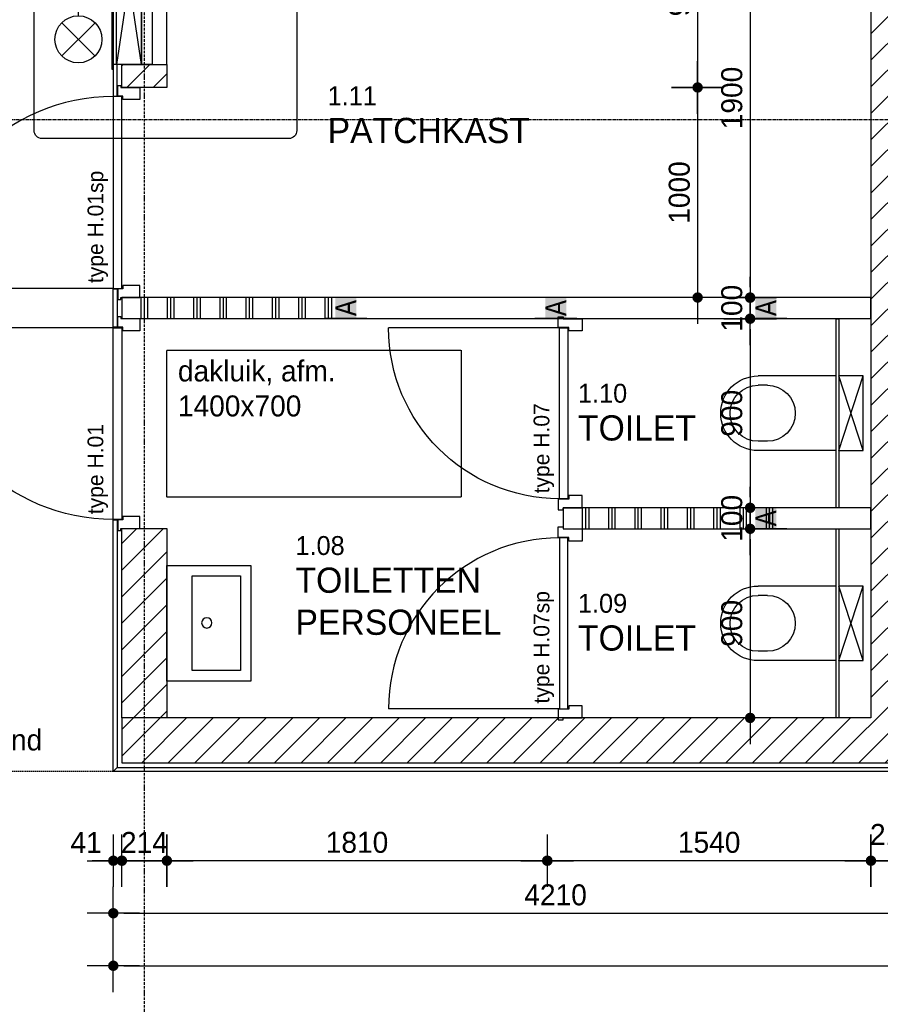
# Model space of a CAD drawing. Header units: millimetres. Extents: x -297000 to 504135, y -166520 to 252050.
# Tile 375 of 416: x 76982 to 81078, y 15654 to 20341. Entities that reach past the tile are written whole.
import ezdxf
from ezdxf.lldxf.tags import DXFTag

# ---------------------------------------------------------------- set-up
doc = ezdxf.new("R2010")
doc.units = ezdxf.units.MM
doc.header["$MEASUREMENT"] = 0
for name, pattern in [('ACAD_ISO10W100', [18, 12, -3, 0, -3]), ('CENTER', [50.8, 31.75, -6.35, 6.35, -6.35]), ('HIDDEN', [0.375, 0.25, -0.125]), ('HIDDEN2', [4.7625, 3.175, -1.5875])]:
    doc.linetypes.add(name, pattern=pattern)
doc.layers.get('Defpoints').update_dxf_attribs({"color": 6})
for name, color, linetype in [('010_D0050_D', 1, 'Continuous'), ('010_T0050_T', 4, 'Continuous'), ('010_T0100_T', 4, 'Continuous'), ('040_AXPRI_B', 9, 'CENTER'), ('068_HATCH_H', 8, 'Continuous'), ('080_SYMB_DETAIL', 4, 'Continuous'), ('080_SYMBO_G', 1, 'Continuous'), ('210_WALEX_E', 2, 'Continuous'), ('210_WALEX_G', 2, 'Continuous'), ('220_WALIN_E', 1, 'Continuous'), ('220_WALIN_G', 1, 'Continuous'), ('320_DOORS_E', 8, 'Continuous'), ('320_DOORS_G', 2, 'Continuous'), ('410_WAFEX_G', 1, 'Continuous'), ('420_WAFIN_G', 1, 'Continuous'), ('470_ROOF_G', 4, 'Continuous'), ('520_DRAIN_E', 8, 'Continuous'), ('740_SANIT_G', 1, 'Continuous')]:
    doc.layers.add(name, color=color, linetype=linetype)
doc.styles.add('VMX 1 SMALL 0', font='unvr55w.TTF', dxfattribs={"height": 1})
doc.styles.add('VMX 1 SMALL 100', font='unvr55w.TTF', dxfattribs={"height": 100})
doc.styles.add('VMX 2 MEDIUM 50', font='unvr55w.TTF', dxfattribs={"height": 100})
tags = doc.linetypes.add('Xref BG$0$SMALL', pattern=[0.19, 0.125, -0.065]).pattern_tags.tags
tags[6:7] = [DXFTag(74, 4), DXFTag(75, 0), DXFTag(340, '0'), DXFTag(46, 1.0), DXFTag(50, 0.0), DXFTag(44, 0.0), DXFTag(45, 0.0)]
tags[4:5] = [DXFTag(74, 4), DXFTag(75, 0), DXFTag(340, '0'), DXFTag(46, 1.0), DXFTag(50, 0.0), DXFTag(44, 0.0), DXFTag(45, 0.0)]
doc.dimstyles.new('1_25', dxfattribs={"dimscale": 25, "dimtxt": 3.5, "dimasz": 3.5, "dimexe": 1.25, "dimexo": 0.625, "dimgap": 1, "dimtad": 1, "dimdec": 0, "dimdsep": 46, "dimtxsty": 'Standard', "dimcen": 2.5, "dimclrd": 256, "dimclre": 256, "dimclrt": 10, "dimadec": 0, "dimazin": 0, "dimtfac": 1, "dimtdec": 0, "dimtmove": 0, "dimatfit": 3, "dimfxl": 0, "dimtvp": 1, "dimtolj": 1, "dimtzin": 0, "dimlwd": -1, "dimlwe": -1, "dimarcsym": 0})
doc.dimstyles.new('VMX 50', dxfattribs={"dimscale": 50, "dimtxt": 1, "dimasz": 1, "dimexe": 2, "dimexo": 2, "dimgap": 0.7, "dimtad": 1, "dimdec": 0, "dimdsep": 46, "dimtxsty": 'VMX 2 MEDIUM 50', "dimblk1": 'VMX-DIM-ARROW', "dimblk2": 'VMX-DIM-ARROW', "dimsah": 1, "dimcen": 1, "dimdle": 2, "dimse1": 1, "dimse2": 1, "dimclrd": 256, "dimclre": 256, "dimclrt": 256, "dimadec": 0, "dimazin": 0, "dimtm": 1e-09, "dimtfac": 1, "dimtdec": 0, "dimtmove": 2, "dimatfit": 2, "dimldrblk": 'VMX-DIM-ARROW', "dimfxl": 0, "dimtolj": 2, "dimlwd": -1, "dimarcsym": 0})

# ---------------------------------------------------------------- blocks, each defined once
blk = doc.blocks.new('VMX-DIM-ARROW')
h = blk.add_hatch(color=256)
edge = h.paths.add_edge_path()
edge.add_arc((0, 0), 0.5, 0, 360)
for p, q in [((0, 2.5), (0, -2.5)), ((-2.5, 0), (2.5, 0))]:
    blk.add_line(p, q)
blk = doc.blocks.new('*D325')
at = {"layer": '010_D0050_D'}
blk.add_line((77476, 21675), (86804, 21675), dxfattribs=at)
at = {"layer": 'Defpoints', "color": 0}
for p in [(86854, 21675), (77426, 21173), (86854, 19482)]:
    blk.add_point(p, dxfattribs=at)
at = {"layer": '010_D0050_D', "xscale": 50, "yscale": 50, "zscale": 50, "rotation": 180}
blk.add_blockref('VMX-DIM-ARROW', (77426, 21675), dxfattribs=at)
at = {"layer": '010_D0050_D', "xscale": 50, "yscale": 50, "zscale": 50}
blk.add_blockref('VMX-DIM-ARROW', (86854, 21675), dxfattribs=at)
at = {"layer": '010_D0050_D', "insert": (82140, 21761.9), "char_height": 100, "attachment_point": 5, "style": 'VMX 2 MEDIUM 50'}
blk.add_mtext('\\A2;9428', dxfattribs=at)
blk = doc.blocks.new('*D368')
at = {"layer": '010_D0050_D'}
blk.add_line((79828, 12072.2), (86848, 12072.2), dxfattribs=at)
at = {"layer": 'Defpoints', "color": 0}
for p in [(86898, 16762), (79778, 12952), (86898, 12072.2)]:
    blk.add_point(p, dxfattribs=at)
at = {"layer": '010_D0050_D', "xscale": 50, "yscale": 50, "zscale": 50, "rotation": 180}
blk.add_blockref('VMX-DIM-ARROW', (79778, 12072.2), dxfattribs=at)
at = {"layer": '010_D0050_D', "xscale": 50, "yscale": 50, "zscale": 50}
blk.add_blockref('VMX-DIM-ARROW', (86898, 12072.2), dxfattribs=at)
at = {"layer": '010_D0050_D', "insert": (83338, 12159.1), "char_height": 100, "attachment_point": 5, "style": 'VMX 2 MEDIUM 50'}
blk.add_mtext('\\A2;7120', dxfattribs=at)
blk = doc.blocks.new('*D430')
at = {"layer": '010_D0050_D'}
blk.add_line((77477, 16087), (81587, 16087), dxfattribs=at)
at = {"layer": 'Defpoints', "color": 0}
for p in [(81637, 16762), (77427, 16587), (81637, 16087)]:
    blk.add_point(p, dxfattribs=at)
at = {"layer": '010_D0050_D', "xscale": 50, "yscale": 50, "zscale": 50, "rotation": 180}
blk.add_blockref('VMX-DIM-ARROW', (77427, 16087), dxfattribs=at)
at = {"layer": '010_D0050_D', "xscale": 50, "yscale": 50, "zscale": 50}
blk.add_blockref('VMX-DIM-ARROW', (81637, 16087), dxfattribs=at)
at = {"layer": '010_D0050_D', "insert": (79532, 16173.9), "char_height": 100, "attachment_point": 5, "style": 'VMX 2 MEDIUM 50'}
blk.add_mtext('\\A2;4210', dxfattribs=at)
blk = doc.blocks.new('*D433')
at = {"layer": '010_D0050_D'}
blk.add_line((77477, 15837), (86847, 15837), dxfattribs=at)
at = {"layer": 'Defpoints', "color": 0}
for p in [(77427, 16542), (86897, 16542), (86897, 15837)]:
    blk.add_point(p, dxfattribs=at)
at = {"layer": '010_D0050_D', "xscale": 50, "yscale": 50, "zscale": 50, "rotation": 180}
blk.add_blockref('VMX-DIM-ARROW', (77427, 15837), dxfattribs=at)
at = {"layer": '010_D0050_D', "xscale": 50, "yscale": 50, "zscale": 50}
blk.add_blockref('VMX-DIM-ARROW', (86897, 15837), dxfattribs=at)
at = {"layer": '010_D0050_D', "insert": (82162, 15923.9), "char_height": 100, "attachment_point": 5, "style": 'VMX 2 MEDIUM 50'}
blk.add_mtext('\\A2;9470', dxfattribs=at)
blk = doc.blocks.new('*D434')
at = {"layer": '010_D0050_D'}
blk.add_line((77518, 16337), (77632, 16337), dxfattribs=at)
at = {"layer": 'Defpoints', "color": 0}
for p in [(77468, 16587), (77682, 16587), (77682, 16337)]:
    blk.add_point(p, dxfattribs=at)
at = {"layer": '010_D0050_D', "xscale": 50, "yscale": 50, "zscale": 50, "rotation": 180}
blk.add_blockref('VMX-DIM-ARROW', (77468, 16337), dxfattribs=at)
at = {"layer": '010_D0050_D', "xscale": 50, "yscale": 50, "zscale": 50}
blk.add_blockref('VMX-DIM-ARROW', (77682, 16337), dxfattribs=at)
at = {"layer": '010_D0050_D', "insert": (77575, 16423.9), "char_height": 100, "attachment_point": 5, "style": 'VMX 2 MEDIUM 50'}
blk.add_mtext('\\A2;214', dxfattribs=at)
blk = doc.blocks.new('*D448')
at = {"layer": '010_D0050_D'}
for p, q in [((77377, 16337), (77327, 16337)), ((77468, 16337), (77427, 16337)), ((77518, 16337), (77568, 16337))]:
    blk.add_line(p, q, dxfattribs=at)
at = {"layer": 'Defpoints', "color": 0}
for p in [(77427, 16337), (77427, 15657), (77468, 15657)]:
    blk.add_point(p, dxfattribs=at)
at = {"layer": '010_D0050_D', "xscale": 50, "yscale": 50, "zscale": 50}
blk.add_blockref('VMX-DIM-ARROW', (77427, 16337), dxfattribs=at)
at = {"layer": '010_D0050_D', "xscale": 50, "yscale": 50, "zscale": 50, "rotation": 180}
blk.add_blockref('VMX-DIM-ARROW', (77468, 16337), dxfattribs=at)
at = {"layer": '010_D0050_D', "insert": (77297.5, 16423.9), "char_height": 100, "attachment_point": 5, "style": 'VMX 2 MEDIUM 50'}
blk.add_mtext('\\A2;41', dxfattribs=at)
blk = doc.blocks.new('*D449')
at = {"layer": '010_D0050_D'}
blk.add_line((81197, 16337), (81083, 16337), dxfattribs=at)
at = {"layer": 'Defpoints', "color": 0}
for p in [(81033, 17017), (81247, 17017), (81033, 16337)]:
    blk.add_point(p, dxfattribs=at)
at = {"layer": '010_D0050_D', "xscale": 50, "yscale": 50, "zscale": 50, "rotation": 180}
blk.add_blockref('VMX-DIM-ARROW', (81033, 16337), dxfattribs=at)
at = {"layer": '010_D0050_D', "xscale": 50, "yscale": 50, "zscale": 50}
blk.add_blockref('VMX-DIM-ARROW', (81247, 16337), dxfattribs=at)
at = {"layer": '010_D0050_D', "insert": (81140, 16462), "char_height": 100, "attachment_point": 5, "style": 'VMX 2 MEDIUM 50'}
blk.add_mtext('\\A2;214', dxfattribs=at)
blk = doc.blocks.new('*D450')
at = {"layer": '010_D0050_D'}
blk.add_line((80983, 16337), (79543, 16337), dxfattribs=at)
at = {"layer": 'Defpoints', "color": 0}
for p in [(79493, 17967), (81033, 17017), (79493, 16337)]:
    blk.add_point(p, dxfattribs=at)
at = {"layer": '010_D0050_D', "xscale": 50, "yscale": 50, "zscale": 50, "rotation": 180}
blk.add_blockref('VMX-DIM-ARROW', (79493, 16337), dxfattribs=at)
at = {"layer": '010_D0050_D', "xscale": 50, "yscale": 50, "zscale": 50}
blk.add_blockref('VMX-DIM-ARROW', (81033, 16337), dxfattribs=at)
at = {"layer": '010_D0050_D', "insert": (80263, 16423.9), "char_height": 100, "attachment_point": 5, "style": 'VMX 2 MEDIUM 50'}
blk.add_mtext('\\A2;1540', dxfattribs=at)
blk = doc.blocks.new('*D451')
at = {"layer": '010_D0050_D'}
blk.add_line((79442, 16337), (77732, 16337), dxfattribs=at)
at = {"layer": 'Defpoints', "color": 0}
for p in [(79492, 17967), (77682, 17918), (77682, 16337)]:
    blk.add_point(p, dxfattribs=at)
at = {"layer": '010_D0050_D', "xscale": 50, "yscale": 50, "zscale": 50, "rotation": 180}
blk.add_blockref('VMX-DIM-ARROW', (77682, 16337), dxfattribs=at)
at = {"layer": '010_D0050_D', "xscale": 50, "yscale": 50, "zscale": 50}
blk.add_blockref('VMX-DIM-ARROW', (79492, 16337), dxfattribs=at)
at = {"layer": '010_D0050_D', "insert": (78587, 16423.9), "char_height": 100, "attachment_point": 5, "style": 'VMX 2 MEDIUM 50'}
blk.add_mtext('\\A2;1810', dxfattribs=at)
blk = doc.blocks.new('*D455')
at = {"layer": '010_D0050_D'}
for p, q in [((80458, 19067), (80458, 19117)), ((80458, 19017), (80458, 18917)), ((80458, 18867), (80458, 18817))]:
    blk.add_line(p, q, dxfattribs=at)
at = {"layer": 'Defpoints', "color": 0}
for p in [(78666, 19017), (78666, 18917), (80458, 18917)]:
    blk.add_point(p, dxfattribs=at)
at = {"layer": '010_D0050_D', "xscale": 50, "yscale": 50, "zscale": 50}
for p, rotation in [((80458, 19017), 270), ((80458, 18917), 90)]:
    blk.add_blockref('VMX-DIM-ARROW', p, dxfattribs=dict(at, rotation=rotation))
at = {"layer": '010_D0050_D', "insert": (80371.1, 18967), "char_height": 100, "attachment_point": 5, "rotation": 90, "style": 'VMX 2 MEDIUM 50'}
blk.add_mtext('\\A2;100', dxfattribs=at)
blk = doc.blocks.new('*D456')
at = {"layer": '010_D0050_D'}
blk.add_line((80458, 18867), (80458, 18067), dxfattribs=at)
at = {"layer": 'Defpoints', "color": 0}
for p in [(78666, 18917), (78666, 18017), (80458, 18017)]:
    blk.add_point(p, dxfattribs=at)
at = {"layer": '010_D0050_D', "xscale": 50, "yscale": 50, "zscale": 50}
for p, rotation in [((80458, 18917), 90), ((80458, 18017), 270)]:
    blk.add_blockref('VMX-DIM-ARROW', p, dxfattribs=dict(at, rotation=rotation))
at = {"layer": '010_D0050_D', "insert": (80371.1, 18467), "char_height": 100, "attachment_point": 5, "rotation": 90, "style": 'VMX 2 MEDIUM 50'}
blk.add_mtext('\\A2;900', dxfattribs=at)
blk = doc.blocks.new('*D457')
at = {"layer": '010_D0050_D'}
for p, q in [((80458, 18067), (80458, 18117)), ((80458, 18017), (80458, 17917)), ((80458, 17867), (80458, 17817))]:
    blk.add_line(p, q, dxfattribs=at)
at = {"layer": 'Defpoints', "color": 0}
for p in [(78666, 18017), (78666, 17917), (80458, 17917)]:
    blk.add_point(p, dxfattribs=at)
at = {"layer": '010_D0050_D', "xscale": 50, "yscale": 50, "zscale": 50}
for p, rotation in [((80458, 18017), 270), ((80458, 17917), 90)]:
    blk.add_blockref('VMX-DIM-ARROW', p, dxfattribs=dict(at, rotation=rotation))
at = {"layer": '010_D0050_D', "insert": (80371.1, 17967), "char_height": 100, "attachment_point": 5, "rotation": 90, "style": 'VMX 2 MEDIUM 50'}
blk.add_mtext('\\A2;100', dxfattribs=at)
blk = doc.blocks.new('*D458')
at = {"layer": '010_D0050_D'}
blk.add_line((80458, 17867), (80458, 17067), dxfattribs=at)
at = {"layer": 'Defpoints', "color": 0}
for p in [(78666, 17917), (78666, 17017), (80458, 17017)]:
    blk.add_point(p, dxfattribs=at)
at = {"layer": '010_D0050_D', "xscale": 50, "yscale": 50, "zscale": 50}
for p, rotation in [((80458, 17917), 90), ((80458, 17017), 270)]:
    blk.add_blockref('VMX-DIM-ARROW', p, dxfattribs=dict(at, rotation=rotation))
at = {"layer": '010_D0050_D', "insert": (80371.1, 17467), "char_height": 100, "attachment_point": 5, "rotation": 90, "style": 'VMX 2 MEDIUM 50'}
blk.add_mtext('\\A2;900', dxfattribs=at)
blk = doc.blocks.new('*D459')
at = {"layer": '010_D0050_D'}
blk.add_line((80458, 20868), (80458, 19068), dxfattribs=at)
at = {"layer": 'Defpoints', "color": 0}
for p in [(77882, 20918), (77882, 19018), (80458, 19018)]:
    blk.add_point(p, dxfattribs=at)
at = {"layer": '010_D0050_D', "xscale": 50, "yscale": 50, "zscale": 50}
for p, rotation in [((80458, 20918), 90), ((80458, 19018), 270)]:
    blk.add_blockref('VMX-DIM-ARROW', p, dxfattribs=dict(at, rotation=rotation))
at = {"layer": '010_D0050_D', "insert": (80371.1, 19968), "char_height": 100, "attachment_point": 5, "rotation": 90, "style": 'VMX 2 MEDIUM 50'}
blk.add_mtext('\\A2;1900', dxfattribs=at)
blk = doc.blocks.new('*D460')
at = {"layer": '010_D0050_D'}
blk.add_line((80208, 20868), (80208, 20068), dxfattribs=at)
at = {"layer": 'Defpoints', "color": 0}
for p in [(77632, 20918), (77632, 20018), (80208, 20018)]:
    blk.add_point(p, dxfattribs=at)
at = {"layer": '010_D0050_D', "xscale": 50, "yscale": 50, "zscale": 50}
for p, rotation in [((80208, 20918), 90), ((80208, 20018), 270)]:
    blk.add_blockref('VMX-DIM-ARROW', p, dxfattribs=dict(at, rotation=rotation))
at = {"layer": '010_D0050_D', "insert": (80121.1, 20468), "char_height": 100, "attachment_point": 5, "rotation": 90, "style": 'VMX 2 MEDIUM 50'}
blk.add_mtext('\\A2;900', dxfattribs=at)
blk = doc.blocks.new('*D461')
at = {"layer": '010_D0050_D'}
blk.add_line((80208, 19968), (80208, 19068), dxfattribs=at)
at = {"layer": 'Defpoints', "color": 0}
for p in [(77632, 20018), (77882, 19018), (80208, 19018)]:
    blk.add_point(p, dxfattribs=at)
at = {"layer": '010_D0050_D', "xscale": 50, "yscale": 50, "zscale": 50}
for p, rotation in [((80208, 20018), 90), ((80208, 19018), 270)]:
    blk.add_blockref('VMX-DIM-ARROW', p, dxfattribs=dict(at, rotation=rotation))
at = {"layer": '010_D0050_D', "insert": (80121.1, 19518), "char_height": 100, "attachment_point": 5, "rotation": 90, "style": 'VMX 2 MEDIUM 50'}
blk.add_mtext('\\A2;1000', dxfattribs=at)
blk = doc.blocks.new('GRID01')
at = {"layer": '040_AXPRI_B', "linetype": 'ACAD_ISO10W100'}
blk.add_line((-17400, -3742), (-17400, 26942), dxfattribs=at)
blk = doc.blocks.new('DEUR1000_hpl finish')
at = {"layer": '320_DOORS_E'}
blk.add_arc((52.5, 126), 913, 0, 90, dxfattribs=at)
at = {"layer": '320_DOORS_G'}
blk.add_lwpolyline([(52.5, 126), (52.5, 1039)], dxfattribs=at)
for points in [[(9, 0), (67, 0), (67, 81), (50, 81), (50, 104), (0, 104), (0, 90), (9, 90), (9, 0)], [(52.5, 126), (52.5, 86), (965.5, 86), (965.5, 126)], [(1009, 0), (951, 0), (951, 81), (968, 81), (968, 104), (1018, 104), (1018, 90), (1009, 90), (1009, 0)]]:
    blk.add_lwpolyline(points, close=True, dxfattribs=at)
blk = doc.blocks.new('*D942')
at = {"layer": 'Defpoints'}
for p, q in [((-595.6, 1673.5), (-897.4, 1673.5)), ((-866.2, 1586), (-866.2, 360.5)), ((-216.2, 273), (-897.4, 273))]:
    blk.add_line(p, q, dxfattribs=at)
at = {"layer": 'Defpoints', "color": 0}
for p in [(-580, 1673.5), (-866.2, 273), (-200.5, 273)]:
    blk.add_point(p, dxfattribs=at)
at = {"layer": 'Defpoints'}
for points in [[(-880.7, 1586), (-851.6, 1586), (-866.2, 1673.5)], [(-880.7, 360.5), (-851.6, 360.5), (-866.2, 273)]]:
    blk.add_solid(points, dxfattribs=at)
at = {"layer": 'Defpoints', "color": 10, "insert": (-934.9, 1004), "char_height": 87.5, "attachment_point": 5, "rotation": 90}
blk.add_mtext('\\A1;1400', dxfattribs=at)
blk = doc.blocks.new('*D943')
at = {"layer": 'Defpoints'}
for p, q in [((-1130, 1009.1), (-1130, 1219.7)), ((-30, 1009.1), (-30, 1219.7)), ((-1042.5, 1188.4), (-117.5, 1188.4))]:
    blk.add_line(p, q, dxfattribs=at)
at = {"layer": 'Defpoints', "color": 0}
for p in [(-30, 1188.4), (-1130, 993.5), (-30, 993.5)]:
    blk.add_point(p, dxfattribs=at)
at = {"layer": 'Defpoints'}
for points in [[(-1042.5, 1203), (-1042.5, 1173.8), (-1130, 1188.4)], [(-117.5, 1203), (-117.5, 1173.8), (-30, 1188.4)]]:
    blk.add_solid(points, dxfattribs=at)
at = {"layer": 'Defpoints', "color": 10, "insert": (-580, 1257.2), "char_height": 87.5, "attachment_point": 5}
blk.add_mtext('\\A1;1100', dxfattribs=at)
blk = doc.blocks.new('*U1220')
at = {"layer": '068_HATCH_H'}
h = blk.add_hatch(dxfattribs=at)
h.set_pattern_fill('PLAST', color=256, scale=500, angle=180, style=0)
h.set_pattern_definition([(180, (0, 2565), (-2e-14, -125), []), (180, (-2e-15, 2549.38), (-2e-14, -125), []), (180, (-4e-15, 2533.75), (-2e-14, -125), [])])
h.paths.add_polyline_path([(0, 2565), (100, 2565), (100, 3565), (0, 3565)])
at = {"layer": '220_WALIN_G', "ltscale": 10}
for p, q in [((0, 2400), (0, 2600)), ((100, 2400), (100, 2600)), ((0, 1400), (0, 1600)), ((100, 1400), (100, 1600)), ((0, 400), (0, 600)), ((100, 400), (100, 600))]:
    blk.add_line(p, q, dxfattribs=at)
blk.add_lwpolyline([(0, 0), (100, 0), (100, 3565), (0, 3565)], close=True, dxfattribs=at)
at = {"layer": '220_WALIN_E', "ltscale": 10, "char_height": 100, "width": 100, "attachment_point": 5, "style": 'VMX 1 SMALL 100', "bg_fill": 1, "box_fill_scale": 1, "bg_fill_color": 255, "bg_fill_transparency": 0}
for insert in [(50, 2500), (50, 1500), (50, 500)]:
    blk.add_mtext('{\\fUnivers Condensed|b0|i0|c0|p34;A}', dxfattribs=dict(at, insert=insert))
blk = doc.blocks.new('A$C0E257572')
for p, q in [((-395, 140), (395, 20)), ((395, 140), (-395, 20)), ((-395, 20), (395, 20))]:
    blk.add_line(p, q)
for points in [[(-395, 140), (395, 140), (395, 190), (-395, 190)], [(-395, 140), (-395, 5), (395, 5), (395, 140)], [(-420, 0), (420, 0), (420, 5), (-420, 5)]]:
    blk.add_lwpolyline(points, close=True)
blk = doc.blocks.new('BSH_30m_kleefmagneten_sp')
at = {"layer": '080_SYMBO_G', "ltscale": 0.1}
for p, q in [((-197.2, 240), (-355.4, 82.1)), ((-197.3, 82), (-355.3, 240.2)), ((373.5, 161.1), (251.9, 250.2)), ((-164.5, 161.1), (-47, 161.1)), ((176.6, 161.1), (373.5, 161.1)), ((373.5, 161.1), (251.9, 71.9))]:
    blk.add_line(p, q, dxfattribs=at)
blk.add_circle((-276.3, 161.1), 111.8, dxfattribs=at)
blk.add_arc((64.8, 161.1), 111.8, 180, 0, dxfattribs=at)
at = {"ltscale": 0.1, "xscale": -1, "rotation": 180}
blk.add_blockref('A$C0E257572', (-0.4, 0), dxfattribs=at)
at = {"layer": '080_SYMBO_G', "ltscale": 0.1, "insert": (-47.9, 268.8), "char_height": 75, "attachment_point": 1, "style": 'VMX 1 SMALL 0'}
blk.add_mtext('30m', dxfattribs=at)
blk = doc.blocks.new('WASTAFEL')
at = {"layer": '740_SANIT_G'}
for points in [[(275, 400), (-275, 400), (-275, 0), (275, 0)], [(225, 350), (-225, 350), (-225, 120), (225, 120)]]:
    blk.add_lwpolyline(points, close=True, dxfattribs=at)
blk.add_circle((1.5, 189.7), 24.3, dxfattribs=at)
blk = doc.blocks.new('toilet')
for p, q in [((-177.5, 12.5), (177.5, 127.5)), ((-177.5, 127.5), (177.5, 12.5)), ((-177.5, 0), (177.5, 0)), ((-177.5, 0), (-177.5, -372.5)), ((177.5, 0), (177.5, -372.5)), ((0, -195), (0, -195)), ((-133.1, -328.1), (-133.1, -372.5)), ((133.1, -328.1), (133.1, -372.5))]:
    blk.add_line(p, q)
blk.add_lwpolyline([(-177.5, 127.5), (177.5, 127.5), (177.5, 12.5), (-177.5, 12.5)], close=True)
for centre, radius, start, end in [((0, -328.1), 133.1, 90, 180), ((0, -328.1), 133.1, 0, 90), ((0, -372.5), 177.5, 180, 270), ((0, -372.5), 133.1, 180, 270), ((0, -372.5), 177.5, 270, 0), ((0, -372.5), 133.1, 270, 0)]:
    blk.add_arc(centre, radius, start, end)
blk = doc.blocks.new('toilet2')
at = {"ltscale": 0.1}
blk.add_blockref('toilet', (177.5, -127.5), dxfattribs=at)
blk = doc.blocks.new('DEUR900')
at = {"layer": '320_DOORS_E'}
blk.add_arc((52.5, 108), 813, 0, 90, dxfattribs=at)
at = {"layer": '320_DOORS_G'}
blk.add_lwpolyline([(52.5, 108), (52.5, 921)], dxfattribs=at)
for points in [[(9, 0), (67, 0), (67, 63), (50, 63), (50, 114), (0, 114), (0, 90), (9, 90), (9, 0)], [(52.5, 108), (52.5, 68), (865.5, 68), (865.5, 108)], [(909, 0), (851, 0), (851, 63), (868, 63), (868, 114), (918, 114), (918, 90), (909, 90), (909, 0)]]:
    blk.add_lwpolyline(points, close=True, dxfattribs=at)
blk = doc.blocks.new('*U1205')
at = {"layer": '068_HATCH_H'}
h = blk.add_hatch(dxfattribs=at)
h.set_pattern_fill('PLAST', color=256, scale=500, angle=180, style=0)
h.set_pattern_definition([(180, (0, 465), (-2e-14, -125), []), (180, (-2e-15, 449.37), (-2e-14, -125), []), (180, (-4e-15, 433.75), (-2e-14, -125), [])])
h.paths.add_polyline_path([(0, 465), (100, 465), (100, 1465), (0, 1465)])
at = {"layer": '220_WALIN_G', "ltscale": 10}
for p, q in [((0, 400), (0, 600)), ((100, 400), (100, 600))]:
    blk.add_line(p, q, dxfattribs=at)
blk.add_lwpolyline([(0, 0), (100, 0), (100, 1465), (0, 1465)], close=True, dxfattribs=at)
at = {"layer": '220_WALIN_E', "ltscale": 10, "insert": (50, 500), "char_height": 100, "width": 100, "attachment_point": 5, "style": 'VMX 1 SMALL 100', "bg_fill": 1, "box_fill_scale": 1, "bg_fill_color": 255, "bg_fill_transparency": 0}
blk.add_mtext('{\\fUnivers Condensed|b0|i0|c0|p34;A}', dxfattribs=at)
blk = doc.blocks.new('LIFT')
at = {"layer": 'Defpoints'}
dim = blk.add_linear_dim(base=(-866.1646, 273.0068), p1=(-580, 1673.5), p2=(-200.5306, 273.0068), angle=90, dimstyle='1_25', dxfattribs=at)
dim.commit()
dim.dimension.update_dxf_attribs({"geometry": '*D942', "text_midpoint": (-866.1646, 1004), "dimtype": 128})
dim = blk.add_linear_dim(base=(-30, 1188.4), p1=(-1130, 993.5), p2=(-30, 993.5), dimstyle='1_25', dxfattribs=at)
dim.commit()
dim.dimension.update_dxf_attribs({"geometry": '*D943', "text_midpoint": (-580, 1257.2)})
blk = doc.blocks.new('1006_X-01.01')
at = {"layer": '068_HATCH_H'}
h = blk.add_hatch(dxfattribs=at)
h.set_pattern_fill('ANSI31', color=256, scale=715, style=0)
h.set_pattern_definition([(45, (-71775, -9425), (-63.19767, 63.19767), [])])
h.paths.add_polyline_path([(5693, 7378), (9822, 7378), (9822, 7592), (9472, 7592), (9472, 9443), (11052, 9443), (11052, 7378), (15082, 7378), (15082, 7592), (11266, 7592), (11266, 11493), (14868, 11493), (14868, 11707), (5907, 11707), (5907, 11493), (9258, 11493), (9258, 7592), (5693, 7592)])
h.paths.add_polyline_path([(15082, 7592), (15082, 8492.5), (14868, 8492.5), (14868, 7592)], flags=17)
h.paths.add_polyline_path([(15082, 11493), (15082, 10591.5), (14868, 10591.5), (14868, 11493)], flags=17)
h.paths.add_polyline_path([(5693, 10593), (5693, 10703), (5907, 10703), (5907, 10593)], flags=17)
h.paths.add_polyline_path([(9472, 9593), (9472, 11493), (11052, 11493), (11052, 9593)], flags=16)
h.paths.add_polyline_path([(5693, 7592), (5693, 8493), (5907, 8493), (5907, 7592)], flags=17)
at = {"layer": '210_WALEX_E', "color": 8, "linetype": 'Xref BG$0$SMALL', "ltscale": 25}
blk.add_lwpolyline([(5907, 10703), (5907, 11493)], dxfattribs=at)
at = {"layer": '210_WALEX_G', "ltscale": 10}
for points in [[(5693, 7378), (9822, 7378), (9822, 7592), (9472, 7592), (9472, 9443), (11052, 9443), (11052, 7378), (15082, 7378), (15082, 7592), (11266, 7592), (11266, 11493), (14868, 11493), (14868, 11707), (5907, 11707), (5907, 11493), (9258, 11493), (9258, 7592), (5693, 7592), (5693, 7378)], [(5693, 10593), (5693, 10703), (5907, 10703), (5907, 10593), (5693, 10593)], [(5693, 7592), (5693, 8493), (5907, 8493), (5907, 7592), (5693, 7592)]]:
    blk.add_lwpolyline(points, dxfattribs=at)
at = {"layer": '410_WAFEX_G', "color": 8, "linetype": 'HIDDEN', "ltscale": 25}
blk.add_line((5652, 7337), (4225, 7337), dxfattribs=at)
at = {"layer": '420_WAFIN_G'}
for points in [[(5652, 10703), (5652, 10552), (5671, 10552), (5671, 10703), (5652, 10703)], [(5652, 9452), (5652, 9634), (5671, 9634), (5671, 9452), (5652, 9452)], [(5671, 8534), (5671, 7356), (5652, 7337), (5652, 8534), (5671, 8534)], [(9844, 7356), (9863, 7337), (5652, 7337), (5671, 7356), (9844, 7356)]]:
    blk.add_lwpolyline(points, dxfattribs=at)
at = {"layer": '420_WAFIN_G', "lineweight": -2}
for points in [[(9105.5, 8592), (9093, 8592), (9093, 9492), (9105.5, 9492)], [(9105.5, 7592), (9093, 7592), (9093, 8492), (9105.5, 8492)]]:
    blk.add_lwpolyline(points, close=True, dxfattribs=at)
at = {"layer": '470_ROOF_G', "color": 8, "linetype": 'HIDDEN2'}
blk.add_lwpolyline([(5907, 9343), (7307, 9343), (7307, 8643), (5907, 8643)], close=True, dxfattribs=at)
at = {"layer": '520_DRAIN_E', "linetype": 'CENTER', "ltscale": 0.5}
blk.add_lwpolyline([(2900, 10439.9), (9572, 10439.9)], dxfattribs=at)
blk.add_blockref('GRID01', (23200, 0))
at = {"rotation": 90}
for name, p in [('DEUR1000_hpl finish', (5778, 9584)), ('DEUR900', (7883, 7583))]:
    blk.add_blockref(name, p, dxfattribs=at)
at = {"xscale": -1}
for name, p, rotation in [('DEUR1000_hpl finish', (5778, 9502), 90), ('DEUR900', (7883, 9501), 90), ('WASTAFEL', (5907, 8042.5), 270)]:
    blk.add_blockref(name, p, dxfattribs=dict(at, rotation=rotation))
blk.add_blockref('LIFT', (9822, 7592), dxfattribs=at)
at = {"layer": '220_WALIN_G', "rotation": 90}
blk.add_blockref('BSH_30m_kleefmagneten_sp', (5647, 11098.4), dxfattribs=at)
at = {"layer": '220_WALIN_G', "ltscale": 10, "rotation": 90}
for name, p in [('*U1220', (9258, 9493)), ('*U1205', (9258, 8492))]:
    blk.add_blockref(name, p, dxfattribs=at)
at = {"layer": '740_SANIT_G', "xscale": -1, "rotation": 270}
for p in [(9220.5, 8864.5), (9220.5, 7864.5)]:
    blk.add_blockref('toilet2', p, dxfattribs=at)

msp = doc.modelspace()

# ---------------------------------------------------------------- linework, layer by layer
at = {"layer": '080_SYMB_DETAIL', "color": 6}
msp.add_lwpolyline([(77050, 19812.5), (77050, 21487.5, -0.414214), (77087.5, 21525), (78262.5, 21525, -0.414214), (78300, 21487.5), (78300, 19812.5, -0.414214), (78262.5, 19775), (77087.5, 19775, -0.414214)], format="xyb", close=True, dxfattribs=at)

# ---------------------------------------------------------------- block references
msp.add_blockref('1006_X-01.01', (71775, 9425))

# ---------------------------------------------------------------- texts
at = {"layer": '010_T0050_T', "attachment_point": 1, "style": 'VMX 2 MEDIUM 50'}
for s, insert, char_height in [('{\\H0.75x;1.11\\P}PATCHKAST', (78447, 20023.4), 120), ('{\\H0.75x;1.10\\P}TOILET', (79638.6, 18607.4), 120), ('{\\H0.75x;1.08\\P}TOILETTEN\\PPERSONEEL', (78294, 17882.4), 120), ('{\\H0.75x;1.09\\P}TOILET', (79638.6, 17607.4), 120), ('verlaagd plafond', (76100, 16962), 100)]:
    msp.add_mtext(s, dxfattribs=dict(at, insert=insert, char_height=char_height))
at = {"layer": '010_T0050_T', "char_height": 75, "attachment_point": 7, "rotation": 90, "style": 'VMX 2 MEDIUM 50'}
for s, insert in [('type H.01sp', (77402, 19086.5)), ('type H.07', (79525, 18085.5)), ('type H.01', (77402, 17986.5)), ('type H.07sp', (79525, 17085.5))]:
    msp.add_mtext(s, dxfattribs=dict(at, insert=insert))
at = {"layer": '010_T0100_T', "insert": (77734.6, 18584.6), "char_height": 100, "attachment_point": 4, "style": 'VMX 1 SMALL 100'}
msp.add_mtext('dakluik, afm. \\P1400x700', dxfattribs=at)

# ---------------------------------------------------------------- dimensions: what is measured, and where the dimension line sits
at = {"layer": '010_D0050_D'}
for base, p1, p2, picture, middle in [((86854, 21675), (77426, 21173), (86854, 19482), '*D325', (82140, 21761.9)), ((77682, 16337), (79492, 17967), (77682, 17918), '*D451', (78587, 16423.9)), ((79493, 16337), (81033, 17017), (79493, 17967), '*D450', (80263, 16423.9)), ((81637, 16087), (77427, 16587), (81637, 16762), '*D430', (79532, 16173.9)), ((86898, 12072.2), (79778, 12952), (86898, 16762), '*D368', (83338, 12159.1)), ((86897, 15837), (77427, 16542), (86897, 16542), '*D433', (82162, 15923.9))]:
    dim = msp.add_linear_dim(base=base, p1=p1, p2=p2, dimstyle='VMX 50', dxfattribs=at)
    dim.commit()
    dim.dimension.update_dxf_attribs({"geometry": picture, "text_midpoint": middle})
for base, p1, p2, picture, middle in [((80208, 20018), (77632, 20918), (77632, 20018), '*D460', (80121.1, 20468)), ((80458, 19018), (77882, 20918), (77882, 19018), '*D459', (80371.1, 19968)), ((80208, 19018), (77632, 20018), (77882, 19018), '*D461', (80121.1, 19518)), ((80458, 18017), (78666, 18917), (78666, 18017), '*D456', (80371.1, 18467)), ((80458, 17017), (78666, 17917), (78666, 17017), '*D458', (80371.1, 17467))]:
    dim = msp.add_linear_dim(base=base, p1=p1, p2=p2, angle=90, dimstyle='VMX 50', dxfattribs=at)
    dim.commit()
    dim.dimension.update_dxf_attribs({"geometry": picture, "text_midpoint": middle})
for base, p1, p2, picture, middle in [((80458, 18917), (78666, 19017), (78666, 18917), '*D455', (80371.1, 18967)), ((80458, 17917), (78666, 18017), (78666, 17917), '*D457', (80371.1, 17967))]:
    dim = msp.add_linear_dim(base=base, p1=p1, p2=p2, angle=90, dimstyle='VMX 50', dxfattribs=at)
    dim.commit()
    dim.dimension.update_dxf_attribs({"geometry": picture, "text_midpoint": middle, "dimtype": 160})
for base, p1, p2, picture, middle in [((81033, 16337), (81247, 17017), (81033, 17017), '*D449', (81140, 16462)), ((77682, 16337), (77468, 16587), (77682, 16587), '*D434', (77575, 16423.9)), ((77427, 16337), (77468, 15657), (77427, 15657), '*D448', (77297.5, 16423.9))]:
    dim = msp.add_linear_dim(base=base, p1=p1, p2=p2, dimstyle='VMX 50', dxfattribs=at)
    dim.commit()
    dim.dimension.update_dxf_attribs({"geometry": picture, "text_midpoint": middle, "dimtype": 160})

doc.saveas('drawing.dxf')
